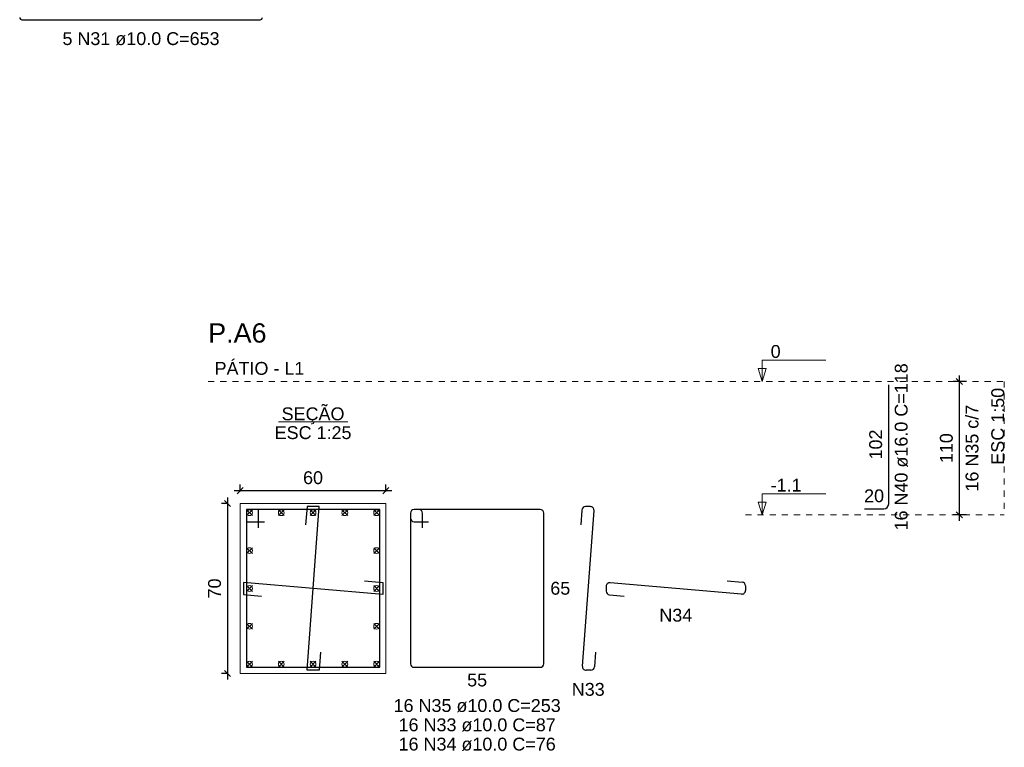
# Model space of a CAD drawing. Header units: millimetres. Extents: x 10 to 1250, y -62 to 528.
# Tile 308 of 656: x 560 to 576, y 101 to 113. Entities that reach past the tile are written whole.
import ezdxf

# ---------------------------------------------------------------- set-up
doc = ezdxf.new("R2010")
doc.units = ezdxf.units.MM
doc.header["$LTSCALE"] = 0.05
doc.linetypes.add('DOT', pattern=[6.35, 0, -6.35])
for name, color, linetype, lineweight in [('Descrição da armadura', 7, 'Continuous', 5), ('DT-Barras na forma', 2, 'Continuous', 30), ('DT-Barras no corte', 5, 'Continuous', 5), ('DT-Barras rebatidas', 2, 'Continuous', 30), ('DT-Cotas', 9, 'Continuous', 5), ('DT-Forma', 5, 'Continuous', 5), ('DT-Pontilhado', 9, 'DOT', 5), ('DT-Textos', 7, 'Continuous', 5), ('DT-Título', 3, 'Continuous', 20), ('Textos armaduras', 7, 'Continuous', 5)]:
    doc.layers.add(name, color=color, linetype=linetype, lineweight=lineweight)
doc.styles.add('Arial', font='arial.ttf')
doc.styles.get("Standard").update_dxf_attribs({"font": 'arial.ttf'})
doc.dimstyles.new('UM_25.000000', dxfattribs={"dimtxt": 0.18, "dimasz": 0.1, "dimexe": 0.1, "dimexo": 0.2, "dimgap": 0, "dimtad": 1, "dimtih": 1, "dimtoh": 1, "dimdec": 1, "dimlfac": 25, "dimzin": 0, "dimdsep": 46, "dimtxsty": 'Standard', "dimcen": 0.09, "dimdle": 0.1, "dimadec": 1, "dimazin": 2, "dimtfac": 1, "dimtdec": 4, "dimtofl": 0, "dimtmove": 0, "dimatfit": 3, "dimfxl": 1, "dimtolj": 1, "dimarcsym": 0})
doc.dimstyles.new('UM_50.000000', dxfattribs={"dimtxt": 0.18, "dimasz": 0.1, "dimexe": 0.1, "dimexo": 0.2, "dimgap": 0.1, "dimtad": 1, "dimdec": 1, "dimlfac": 50, "dimzin": 0, "dimdsep": 46, "dimtxsty": 'Standard', "dimblk": 'OBLIQUE', "dimcen": 0.09, "dimdle": 0.1, "dimadec": 1, "dimazin": 2, "dimtfac": 1, "dimtdec": 1, "dimtofl": 0, "dimtmove": 0, "dimatfit": 3, "dimldrblk": 'OBLIQUE', "dimfxl": 1, "dimtolj": 1, "dimarcsym": 1})

# ---------------------------------------------------------------- blocks, each defined once
blk = doc.blocks.new('_Oblique')
at = {"color": 0, "linetype": 'ByBlock', "lineweight": -2}
blk.add_line((-0.5, -0.5), (0.5, 0.5), dxfattribs=at)
blk = doc.blocks.new('*D932')
at = {"layer": 'Defpoints', "color": 0, "transparency": 16777216}
for p in [(563.147, 104.935), (562.936, 102.135), (563.147, 102.135)]:
    blk.add_point(p, dxfattribs=at)
at = {"layer": 'DT-Cotas', "color": 0, "lineweight": -2, "transparency": 16777216}
for p, q in [((562.936, 105.035), (562.936, 102.035)), ((562.947, 104.935), (562.836, 104.935)), ((562.947, 102.135), (562.836, 102.135))]:
    blk.add_line(p, q, dxfattribs=at)
at = {"layer": 'DT-Cotas', "color": 0, "lineweight": -2, "transparency": 16777216, "xscale": 0.1, "yscale": 0.1, "zscale": 0.1}
for p, rotation in [((562.936, 104.935), 90), ((562.936, 102.135), 270)]:
    blk.add_blockref('_Oblique', p, dxfattribs=dict(at, rotation=rotation))
at = {"layer": 'DT-Cotas', "transparency": 16777216, "insert": (562.724, 103.535), "char_height": 0.2118, "attachment_point": 5, "rotation": 90, "style": 'Arial'}
blk.add_mtext('\\A1;70', dxfattribs=at)
blk = doc.blocks.new('*D933')
at = {"layer": 'Defpoints', "color": 0, "transparency": 16777216}
for p in [(565.547, 105.147), (563.147, 104.935), (565.547, 104.935)]:
    blk.add_point(p, dxfattribs=at)
at = {"layer": 'DT-Cotas', "color": 0, "lineweight": -2, "transparency": 16777216}
for p, q in [((563.147, 105.135), (563.147, 105.247)), ((565.547, 105.135), (565.547, 105.247)), ((563.047, 105.147), (565.647, 105.147))]:
    blk.add_line(p, q, dxfattribs=at)
at = {"layer": 'DT-Cotas', "color": 0, "lineweight": -2, "transparency": 16777216, "xscale": 0.1, "yscale": 0.1, "zscale": 0.1, "rotation": 180}
blk.add_blockref('_Oblique', (563.147, 105.147), dxfattribs=at)
at = {"layer": 'DT-Cotas', "color": 0, "lineweight": -2, "transparency": 16777216, "xscale": 0.1, "yscale": 0.1, "zscale": 0.1}
blk.add_blockref('_Oblique', (565.547, 105.147), dxfattribs=at)
at = {"layer": 'DT-Cotas', "transparency": 16777216, "insert": (564.347, 105.359), "char_height": 0.2118, "attachment_point": 5, "rotation": 0.0057, "style": 'Arial'}
blk.add_mtext('\\A1;60', dxfattribs=at)
blk = doc.blocks.new('*D934')
at = {"layer": 'Defpoints', "color": 0, "transparency": 16777216}
for p in [(575.001, 106.947), (575.318, 106.947), (575.318, 104.747)]:
    blk.add_point(p, dxfattribs=at)
at = {"layer": 'DT-Cotas', "color": 0, "lineweight": -2, "transparency": 16777216}
for p, q in [((575.001, 104.647), (575.001, 107.047)), ((575.118, 106.947), (574.901, 106.947)), ((575.118, 104.747), (574.901, 104.747))]:
    blk.add_line(p, q, dxfattribs=at)
at = {"layer": 'DT-Cotas', "color": 0, "lineweight": -2, "transparency": 16777216, "xscale": 0.1, "yscale": 0.1, "zscale": 0.1}
for p, rotation in [((575.001, 106.947), 90), ((575.001, 104.747), 270)]:
    blk.add_blockref('_Oblique', p, dxfattribs=dict(at, rotation=rotation))
blk = doc.blocks.new('*D935')
at = {"layer": 'Defpoints', "color": 0, "transparency": 16777216}
for p in [(575.001, 106.947), (575.318, 106.947), (575.318, 104.747)]:
    blk.add_point(p, dxfattribs=at)
at = {"layer": 'DT-Cotas', "color": 0, "lineweight": -2, "transparency": 16777216}
for p, q in [((575.001, 104.647), (575.001, 107.047)), ((575.118, 106.947), (574.901, 106.947)), ((575.118, 104.747), (574.901, 104.747))]:
    blk.add_line(p, q, dxfattribs=at)
at = {"layer": 'DT-Cotas', "color": 0, "lineweight": -2, "transparency": 16777216, "xscale": 0.1, "yscale": 0.1, "zscale": 0.1}
for p, rotation in [((575.001, 106.947), 90), ((575.001, 104.747), 270)]:
    blk.add_blockref('_Oblique', p, dxfattribs=dict(at, rotation=rotation))
blk = doc.blocks.new('*D936')
at = {"layer": 'Defpoints', "color": 0, "transparency": 16777216}
for p in [(575.001, 106.947), (575.318, 106.947), (575.318, 104.747)]:
    blk.add_point(p, dxfattribs=at)
at = {"layer": 'DT-Cotas', "color": 0, "lineweight": -2, "transparency": 16777216}
for p, q in [((575.001, 104.647), (575.001, 107.047)), ((575.118, 106.947), (574.901, 106.947)), ((575.118, 104.747), (574.901, 104.747))]:
    blk.add_line(p, q, dxfattribs=at)
at = {"layer": 'DT-Cotas', "color": 0, "lineweight": -2, "transparency": 16777216, "xscale": 0.1, "yscale": 0.1, "zscale": 0.1}
for p, rotation in [((575.001, 106.947), 90), ((575.001, 104.747), 270)]:
    blk.add_blockref('_Oblique', p, dxfattribs=dict(at, rotation=rotation))

msp = doc.modelspace()

# ---------------------------------------------------------------- linework, layer by layer
at = {"layer": 'DT-Barras na forma'}
for points in [[(564.4697, 102.4861), (564.4475, 102.1869), (564.2475, 102.1869), (564.4475, 104.8829), (564.2475, 104.8829), (564.2253, 104.5837)], [(563.4475, 104.5349), (563.4475, 104.8349), (563.2475, 104.8349), (563.2475, 102.2349), (565.4475, 102.2349), (565.4475, 104.8349), (563.2475, 104.8349), (563.2475, 104.6349), (563.5475, 104.6349)], [(565.1966, 103.661), (565.4955, 103.6349), (565.4955, 103.4349), (563.1995, 103.6349), (563.1995, 103.4349), (563.4984, 103.4089)]]:
    msp.add_lwpolyline(points, dxfattribs=at)
at = {"layer": 'DT-Barras no corte'}
for p, q in [((563.2515, 104.7349), (563.3475, 104.8309)), ((563.2515, 104.8309), (563.3475, 104.7349)), ((563.7755, 104.7349), (563.8715, 104.8309)), ((563.7755, 104.8309), (563.8715, 104.7349)), ((564.2995, 104.7349), (564.3955, 104.8309)), ((564.2995, 104.8309), (564.3955, 104.7349)), ((564.8235, 104.7349), (564.9195, 104.8309)), ((564.8235, 104.8309), (564.9195, 104.7349)), ((565.3475, 104.7349), (565.4435, 104.8309)), ((565.3475, 104.8309), (565.4435, 104.7349)), ((563.2515, 104.1109), (563.3475, 104.2069)), ((563.2515, 104.2069), (563.3475, 104.1109)), ((565.3475, 104.1109), (565.4435, 104.2069)), ((565.3475, 104.2069), (565.4435, 104.1109)), ((563.2515, 103.4869), (563.3475, 103.5829)), ((563.2515, 103.5829), (563.3475, 103.4869)), ((565.3475, 103.4869), (565.4435, 103.5829)), ((565.3475, 103.5829), (565.4435, 103.4869)), ((563.2515, 102.8629), (563.3475, 102.9589)), ((563.2515, 102.9589), (563.3475, 102.8629)), ((565.3475, 102.8629), (565.4435, 102.9589)), ((565.3475, 102.9589), (565.4435, 102.8629)), ((563.2515, 102.2389), (563.3475, 102.3349)), ((563.2515, 102.3349), (563.3475, 102.2389)), ((563.7755, 102.2389), (563.8715, 102.3349)), ((563.7755, 102.3349), (563.8715, 102.2389)), ((564.2995, 102.2389), (564.3955, 102.3349)), ((564.2995, 102.3349), (564.3955, 102.2389)), ((564.8235, 102.2389), (564.9195, 102.3349)), ((564.8235, 102.3349), (564.9195, 102.2389)), ((565.3475, 102.2389), (565.4435, 102.3349)), ((565.3475, 102.3349), (565.4435, 102.2389))]:
    msp.add_line(p, q, dxfattribs=at)
for centre in [(563.2995, 104.7829), (563.8235, 104.7829), (564.3475, 104.7829), (564.8715, 104.7829), (565.3955, 104.7829), (563.2995, 104.1589), (565.3955, 104.1589), (563.2995, 103.5349), (565.3955, 103.5349), (563.2995, 102.9109), (565.3955, 102.9109), (563.2995, 102.2869), (563.8235, 102.2869), (564.3475, 102.2869), (564.8715, 102.2869), (565.3955, 102.2869)]:
    msp.add_circle(centre, 0.048, dxfattribs=at)
at = {"layer": 'DT-Barras rebatidas'}
for p, q in [((559.5488, 112.9087), (563.4738, 112.9087)), ((573.8357, 104.927), (573.8357, 106.889)), ((568.9188, 104.8829), (568.8391, 104.8829)), ((565.9521, 104.7749), (565.9521, 102.2949)), ((565.9521, 104.7749), (565.9521, 104.6949)), ((566.0921, 104.8349), (566.0121, 104.8349)), ((568.0921, 104.8349), (566.0121, 104.8349)), ((566.1521, 104.5349), (566.1521, 104.7749)), ((568.1521, 102.2949), (568.1521, 104.7749)), ((568.7793, 104.8274), (568.7612, 104.5837)), ((568.7882, 102.2514), (568.9786, 104.8185)), ((573.4357, 104.847), (573.7557, 104.847)), ((566.0121, 104.6349), (566.2521, 104.6349)), ((569.1789, 103.5695), (569.1789, 103.4899)), ((571.4097, 103.4406), (569.2441, 103.6292)), ((571.176, 103.661), (571.4201, 103.6397)), ((571.4749, 103.5799), (571.4749, 103.5004)), ((569.2337, 103.4302), (569.4778, 103.4089)), ((569.0056, 102.4861), (568.9875, 102.2425)), ((566.0121, 102.2349), (568.0921, 102.2349)), ((568.9277, 102.1869), (568.848, 102.1869))]:
    msp.add_line(p, q, dxfattribs=at)
for centre, radius, start, end in [((559.5488, 112.9462), 0.0375, 180, 270), ((563.4738, 112.9462), 0.0375, 270, 0), ((568.8391, 104.8229), 0.06, 90, 175.75734), ((568.9188, 104.8229), 0.06, 355.75734, 90), ((573.7557, 104.927), 0.08, 270, 0), ((566.0121, 104.7749), 0.06, 90, 180), ((566.0121, 104.7749), 0.06, 90, 180), ((566.0121, 104.6949), 0.06, 180, 270), ((566.0921, 104.7749), 0.06, 0, 90), ((568.0921, 104.7749), 0.06, 0, 90), ((569.2389, 103.5695), 0.06, 85.02164, 180), ((571.4149, 103.5799), 0.06, 0, 85.02164), ((569.2389, 103.4899), 0.06, 180, 265.02164), ((571.4149, 103.5004), 0.06, 265.02164, 0), ((566.0121, 102.2949), 0.06, 180, 270), ((568.0921, 102.2949), 0.06, 270, 0), ((568.848, 102.2469), 0.06, 175.75734, 270), ((568.9277, 102.2469), 0.06, 270, 355.75734)]:
    msp.add_arc(centre, radius, start, end, dxfattribs=at)
at = {"layer": 'DT-Forma'}
msp.add_lwpolyline([(563.1475, 102.1349), (565.5475, 102.1349), (565.5475, 104.9349), (563.1475, 104.9349), (563.1475, 102.1349)], close=True, dxfattribs=at)
at = {"layer": 'DT-Pontilhado', "ltscale": 0.2}
for p, q in [((562.618, 106.947), (575.7419, 106.947)), ((575.7419, 106.947), (575.7419, 104.747)), ((571.4749, 104.747), (575.7419, 104.747))]:
    msp.add_line(p, q, dxfattribs=at)
at = {"layer": 'DT-Textos'}
msp.add_line((563.7753, 106.2799), (564.9197, 106.2799), dxfattribs=at)
for points in [[(571.7503, 106.947), (571.8138, 107.1588), (571.6867, 107.1588), (571.7503, 106.947), (571.7503, 107.297), (572.8003, 107.297)], [(571.7503, 104.747), (571.8138, 104.9588), (571.6867, 104.9588), (571.7503, 104.747), (571.7503, 105.097), (572.8003, 105.097)]]:
    msp.add_lwpolyline(points, dxfattribs=at)

# ---------------------------------------------------------------- texts
at = {"layer": 'Descrição da armadura', "linetype": 'Continuous', "char_height": 0.2118, "attachment_point": 8, "line_spacing_factor": 0.798, "style": 'Arial'}
for s, insert, width in [('5 N31 ø10.0 C=653', (561.5113, 112.4851), 5.194653), ('N34', (570.3269, 102.9853), 1.088351), ('N33', (568.8834, 101.7633), 1.088351), ('16 N35 ø10.0 C=253', (567.0521, 101.4936), 5.524605), ('16 N33 ø10.0 C=87', (567.0521, 101.1759), 5.130386), ('16 N34 ø10.0 C=76', (567.0521, 100.8582), 5.130386)]:
    msp.add_mtext(s, dxfattribs=dict(at, insert=insert, width=width))
at = {"layer": 'Descrição da armadura', "linetype": 'Continuous', "char_height": 0.2118, "attachment_point": 8, "rotation": 90, "line_spacing_factor": 0.798, "style": 'Arial'}
for s, insert, width in [('16 N40 ø16.0 C=118', (574.1534, 105.868), 5.524605), ('16 N35 c/7', (575.3183, 105.847), 2.869342)]:
    msp.add_mtext(s, dxfattribs=dict(at, insert=insert, width=width))
at = {"layer": 'DT-Cotas', "linetype": 'Continuous', "insert": (574.8947, 105.847), "char_height": 0.2118, "width": 0.989858, "attachment_point": 8, "rotation": 90, "line_spacing_factor": 0.798, "style": 'Arial'}
msp.add_mtext('110', dxfattribs=at)
at = {"layer": 'DT-Textos', "char_height": 0.2118, "attachment_point": 7, "line_spacing_factor": 0.798, "style": 'Arial'}
for s, insert, width in [('0', (571.8903, 107.332), 0.325871), ('-1.1', (571.8903, 105.132), 1.009655)]:
    msp.add_mtext(s, dxfattribs=dict(at, insert=insert, width=width))
at = {"layer": 'DT-Textos', "linetype": 'Continuous', "char_height": 0.2118, "line_spacing_factor": 0.798, "style": 'Arial'}
for s, insert, width, attachment_point in [('PÁTIO - L1', (562.7239, 107.0529), 2.930546, 7), ('SEÇÃO', (564.3471, 106.2418), 2.051353, 8), ('ESC 1:25', (564.3475, 105.9939), 2.507973, 8)]:
    msp.add_mtext(s, dxfattribs=dict(at, insert=insert, width=width, attachment_point=attachment_point))
at = {"layer": 'DT-Textos', "linetype": 'Continuous', "insert": (575.7419, 106.8411), "char_height": 0.2118, "width": 2.507973, "attachment_point": 9, "rotation": 90, "line_spacing_factor": 0.798, "style": 'Arial'}
msp.add_mtext('ESC 1:50', dxfattribs=at)
at = {"layer": 'DT-Título', "linetype": 'Continuous', "insert": (562.618, 107.5824), "char_height": 0.3177, "width": 2.117157, "attachment_point": 7, "line_spacing_factor": 0.798, "style": 'Arial'}
msp.add_mtext('P.A6', dxfattribs=at)
at = {"layer": 'Textos armaduras', "linetype": 'Continuous', "insert": (573.7298, 105.6606), "char_height": 0.2118, "width": 0.989858, "attachment_point": 7, "rotation": 90, "line_spacing_factor": 0.798, "style": 'Arial'}
msp.add_mtext('102', dxfattribs=at)
at = {"layer": 'Textos armaduras', "linetype": 'Continuous', "char_height": 0.2118, "width": 0.659905, "attachment_point": 7, "line_spacing_factor": 0.798, "style": 'Arial'}
for s, insert in [('20', (573.4307, 104.9529)), ('65', (568.258, 103.429)), ('55', (566.8871, 101.9172))]:
    msp.add_mtext(s, dxfattribs=dict(at, insert=insert))

# ---------------------------------------------------------------- dimensions: what is measured, and where the dimension line sits
at = {"layer": 'DT-Cotas'}
for picture in ['*D934', '*D935', '*D936']:
    dim = msp.add_linear_dim(base=(575.0006, 106.947), p1=(575.3183, 104.747), p2=(575.3183, 106.947), angle=90, text=' ', dimstyle='UM_50.000000', override={"dimtxt": 0.2118, "dimasz": 0.1, "dimexe": 0.1, "dimexo": 0.2, "dimtad": 1, "dimtih": 0, "dimtoh": 0, "dimdec": 1, "dimlfac": 50, "dimzin": 8, "dimtxsty": 'Arial', "dimblk": 'Oblique', "dimblk1": 'Oblique', "dimblk2": 'Oblique', "dimsah": 1, "dimdle": 0.1, "dimse1": 0, "dimse2": 0, "dimclrt": 256, "dimadec": 1, "dimazin": 3, "dimtmove": 2, "dimldrblk": 'Oblique'}, dxfattribs=at)
    dim.commit()
    dim.dimension.update_dxf_attribs({"geometry": picture, "text_midpoint": (574.7888, 105.847), "dimtype": 160, "text_rotation": 90})
dim = msp.add_linear_dim(base=(565.5475, 105.1467), p1=(563.1475, 104.9349), p2=(565.5475, 104.9349), dimstyle='UM_25.000000', override={"dimtxt": 0.2118, "dimasz": 0.1, "dimexe": 0.1, "dimexo": 0.2, "dimtad": 1, "dimtih": 0, "dimtoh": 0, "dimdec": 1, "dimlfac": 25, "dimzin": 8, "dimtxsty": 'Arial', "dimblk": 'Oblique', "dimblk1": 'Oblique', "dimblk2": 'Oblique', "dimsah": 1, "dimdle": 0.1, "dimse1": 0, "dimse2": 0, "dimclrt": 256, "dimadec": 1, "dimazin": 3, "dimtmove": 2, "dimldrblk": 'Oblique'}, dxfattribs=at)
dim.commit()
dim.dimension.update_dxf_attribs({"geometry": '*D933', "text_midpoint": (564.3475, 105.3585), "dimtype": 160, "text_rotation": 0.00573})
dim = msp.add_linear_dim(base=(562.9357, 102.1349), p1=(563.1475, 104.9349), p2=(563.1475, 102.1349), angle=90, dimstyle='UM_25.000000', override={"dimtxt": 0.2118, "dimasz": 0.1, "dimexe": 0.1, "dimexo": 0.2, "dimtad": 1, "dimtih": 0, "dimtoh": 0, "dimdec": 1, "dimlfac": 25, "dimzin": 8, "dimtxsty": 'Arial', "dimblk": 'Oblique', "dimblk1": 'Oblique', "dimblk2": 'Oblique', "dimsah": 1, "dimdle": 0.1, "dimse1": 0, "dimse2": 0, "dimclrt": 256, "dimadec": 1, "dimazin": 3, "dimtmove": 2, "dimldrblk": 'Oblique'}, dxfattribs=at)
dim.commit()
dim.dimension.update_dxf_attribs({"geometry": '*D932', "text_midpoint": (562.7239, 103.5349), "dimtype": 160, "text_rotation": 90})

doc.saveas('drawing.dxf')
